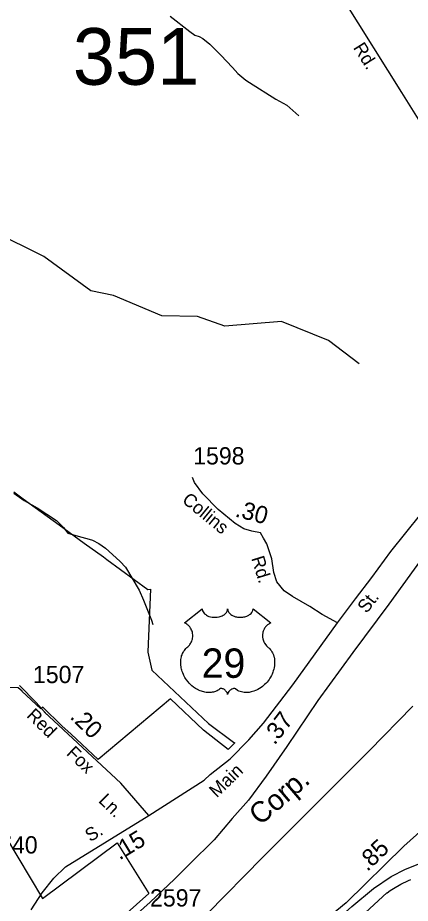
# Model space of a CAD drawing. Extents: x 1473865 to 1648260, y 639067 to 773536.
# Drawn here: x 1534612 to 1537453, y 669004 to 675414 of the extents above; entities that cross this region are included whole.
import ezdxf

# ---------------------------------------------------------------- set-up
doc = ezdxf.new("R2010")
doc.units = 0
for name, color, linetype in [('Exist Boundary Political City Limit New', 7, 'Continuous'), ('Exist Hydrographic Misc Water Feature', 7, 'Continuous'), ('Exist Railroad Mainline', 7, 'Continuous'), ('Exist Railroad Mainline Label', 7, 'Continuous'), ('Exist Road Non-System Type 51', 7, 'Continuous'), ('Exist Road Primary US Label', 7, 'Continuous'), ('Exist Road Primary US Mileage Hundredths English Label', 7, 'Continuous'), ('Exist Road Primary US Shield CELL', 7, 'Continuous'), ('Exist Road Primary US Shield Number Label', 7, 'Continuous'), ('Exist Road Primary US UnDivided 4 Lane Attributed', 7, 'Continuous'), ('Exist Road Secondary Mileage Hundredths English Label', 7, 'Continuous'), ('Exist Road Secondary Structure Standard Bridge Number Label', 7, 'Continuous'), ('Exist Road Secondary Type 51 Attributed', 7, 'Continuous'), ('Exist Road Secondary Type 51 Divided Attributed', 7, 'Continuous'), ('Exist Road Secondary Type 51 Label', 7, 'Continuous'), ('Exist Road Secondary Type 51 Number Label', 7, 'Continuous'), ('Exist Utilities Electrical Transmission Line', 7, 'Continuous'), ('Map Preparation Boundary City Limit Buffer Line', 7, 'Continuous')]:
    doc.layers.add(name, color=color, linetype=linetype)

msp = doc.modelspace()

# ---------------------------------------------------------------- linework, layer by layer
at = {"layer": 'Exist Boundary Political City Limit New'}
for points in [[(1534584.6, 671983.1), (1534613.9, 671959.8), (1534651.6, 671932.4), (1534912.4, 671742.9), (1535093.6, 671611.3), (1535231.8, 671510.9), (1535257.4, 671493.5), (1535256.4, 671492.9), (1535554.4, 671276.3), (1535574, 671278), (1535554.1, 670823.8), (1535554.1, 670822.2), (1535582.9, 670692.6), (1535992, 670304.9), (1536174.5, 670169.4), (1536183, 670166.2), (1536134.1, 670117.2), (1535956.5, 670256.9), (1535716.8, 670484.1), (1535193.8, 670045.8), (1535000, 670229.2), (1534931.8, 670289.6), (1534793.2, 670424.6), (1534783, 670413.8), (1534779.4, 670411.4), (1534641.9, 670539.3), (1534644.1, 670539.7), (1534614.8, 670564.7), (1534405.8, 670565.1)], [(1534524.1, 669488.2), (1534791.8, 669038), (1535331.9, 669442.2), (1535560.6, 669076.1), (1534958.2, 668536.4)], [(1536689.8, 668532.8), (1537283.5, 669079.5), (1537284.8, 669080.1), (1537308.4, 669096.1), (1537331, 669110.5), (1537385.2, 669141.6), (1537441.2, 669169.3), (1537457.6, 669176.6)]]:
    msp.add_lwpolyline(points, dxfattribs=at)
at = {"layer": 'Exist Hydrographic Misc Water Feature'}
for points in [[(1537083.2, 672908.5), (1536860.2, 673077.1), (1536521.3, 673215.2), (1536111.3, 673180.8), (1535912.3, 673250.5), (1535654.2, 673255.7), (1535306.3, 673403.9), (1535140.3, 673436.7), (1534802.2, 673686.4), (1534074.2, 674045.8), (1533811.2, 674251.4), (1533699.3, 674535.9), (1533440.2, 675040.1), (1533452.3, 675289.3), (1533690.2, 675579.9), (1533836.2, 675859.3), (1534016.3, 676141.3), (1534051.2, 676248.8), (1534170, 676555.2)], [(1535714.3, 675425), (1535856.5, 675313), (1535894.1, 675288.4), (1535924.1, 675278), (1535952, 675263.5), (1536003.2, 675223), (1536082, 675141.8), (1536166.5, 675052.3), (1536203.9, 675009.7), (1536263.2, 674960.9), (1536288.9, 674944), (1536481.2, 674825.2), (1536558.5, 674781.8), (1536645.3, 674704.6)], [(1534583.3, 671971.7), (1534658.6, 671918.5), (1534753.7, 671867.3), (1534892.5, 671775), (1534943.7, 671724), (1534975.1, 671683.1), (1535050.8, 671661.9), (1535128.5, 671640.6), (1535152.4, 671632.8), (1535199.8, 671608), (1535247.4, 671573.4), (1535271.2, 671552.4), (1535353.9, 671477.7), (1535393.3, 671436.7), (1535490.7, 671271.4), (1535521.7, 671198.6), (1535581.3, 671053.8), (1535591, 671021.6)]]:
    msp.add_lwpolyline(points, dxfattribs=at)
at = {"layer": 'Exist Railroad Mainline'}
msp.add_lwpolyline([(1537581.9, 671562.4), (1537297.1, 671169.6), (1537036.9, 670818.4), (1536782.8, 670473), (1536560.6, 670140), (1536409.7, 669924.3), (1536281.2, 669749.9), (1536163.9, 669616.8), (1536033.1, 669462.5), (1535856.5, 669288.7), (1535745.9, 669179.1), (1535570.4, 669012.6), (1535293.2, 668764.9), (1534984.8, 668495), (1534747.8, 668282.6), (1534565.9, 668119.5), (1534348.8, 667939.9), (1534176.7, 667780), (1533944.6, 667612.4), (1533764, 667465.6), (1533581.7, 667338.8), (1533400.2, 667246.2), (1533180.6, 667154.2), (1532782.2, 667013.3)], dxfattribs=at)
at = {"layer": 'Exist Road Non-System Type 51'}
msp.add_lwpolyline([(1534823.6, 670370.7), (1534746.5, 670457.5), (1534624.5, 670579.6)], dxfattribs=at)
at = {"layer": 'Exist Road Primary US Shield CELL'}
msp.add_lwpolyline([(1535947.4, 671135.4), (1535947.7, 671130.1), (1535949, 671123.7), (1535950, 671120.5), (1535953, 671114.2), (1535957.8, 671106.9), (1535964.6, 671099.7), (1535972.3, 671093.4), (1535977.4, 671090), (1535986.2, 671085.3), (1535996.2, 671081.1), (1536007.3, 671077.9), (1536018.6, 671075.6), (1536031, 671074.3), (1536043.2, 671074.1), (1536056.4, 671075), (1536071, 671077.9), (1536077.7, 671079.6), (1536085.3, 671082.2), (1536092.2, 671085.1), (1536099.9, 671089.2), (1536106.1, 671093.1), (1536110.9, 671096.6), (1536117.7, 671103.2), (1536123.2, 671109.9), (1536125.4, 671113.7), (1536127.4, 671117.4), (1536130.1, 671125.1), (1536130.9, 671128.5), (1536131.4, 671135.6), (1536131.8, 671129.7), (1536132.5, 671126), (1536133.4, 671122.3), (1536135, 671118.4), (1536137.7, 671113), (1536140.7, 671108.4), (1536146.5, 671101.6), (1536150, 671098.3), (1536153.3, 671095.6), (1536162, 671089.6), (1536172.3, 671084.5), (1536177.3, 671082.3), (1536182.4, 671080.4), (1536189, 671078.5), (1536195.7, 671076.9), (1536202.4, 671075.7), (1536209.2, 671074.7), (1536216.2, 671074.2), (1536221.9, 671074.1), (1536228.9, 671074.1), (1536235.4, 671074.5), (1536242, 671075.3), (1536249.3, 671076.5), (1536255.1, 671077.8), (1536262.9, 671079.8), (1536269.8, 671082.3), (1536276, 671085), (1536284, 671089.2), (1536290.4, 671093.2), (1536295.1, 671097), (1536300.8, 671102.2), (1536306.1, 671108.3), (1536309.2, 671112.8), (1536311.4, 671117.4), (1536313.4, 671122.3), (1536314.7, 671127.5), (1536315.3, 671132), (1536315.4, 671135.8), (1536444, 671033.3), (1536441, 671032.2), (1536434, 671028.8), (1536428.5, 671025.5), (1536419.6, 671019.3), (1536415.8, 671015.8), (1536412, 671012.3), (1536408.5, 671008.5), (1536405.5, 671004.9), (1536401.7, 670999.7), (1536398.4, 670994.6), (1536395.1, 670988.9), (1536392.7, 670983.9), (1536388.8, 670973.6), (1536386.9, 670967.1), (1536385.7, 670961.5), (1536384.1, 670950), (1536383.8, 670944.6), (1536383.8, 670939.2), (1536384.1, 670933.5), (1536384.6, 670928), (1536385.6, 670922.3), (1536386.5, 670917.3), (1536388.1, 670911.1), (1536390.4, 670904), (1536393.2, 670897.1), (1536399.1, 670885.9), (1536406.6, 670874.5), (1536412, 670868.1), (1536417.3, 670862.7), (1536425.3, 670856), (1536429.6, 670852.2), (1536434.5, 670847.2), (1536442.5, 670837.9), (1536445.8, 670833.5), (1536449.1, 670828.5), (1536452.2, 670823.4), (1536455.2, 670818), (1536457.6, 670813.2), (1536462.1, 670802.2), (1536465.4, 670791.5), (1536467, 670785.8), (1536469.4, 670773.2), (1536470.3, 670767), (1536471.3, 670754.7), (1536471.3, 670739.8), (1536470.2, 670725.6), (1536467.5, 670709.2), (1536465.3, 670699.3), (1536461.9, 670687.8), (1536458.7, 670677.9), (1536452.8, 670663.2), (1536447.6, 670652.6), (1536440.8, 670640.1), (1536436.2, 670632.6), (1536430.8, 670624.5), (1536424, 670615.2), (1536416.1, 670605.4), (1536406.6, 670595), (1536399, 670587.3), (1536388.9, 670578.3), (1536382.9, 670573.3), (1536374.2, 670566.8), (1536362.4, 670558.9), (1536350.7, 670552.1), (1536340.7, 670547), (1536331.9, 670543.2), (1536320.5, 670538.9), (1536301.5, 670533.6), (1536294.6, 670532.2), (1536286.4, 670531), (1536278.7, 670530.2), (1536271.3, 670529.8), (1536261.3, 670529.8), (1536251.3, 670530.5), (1536241.9, 670531.9), (1536232.1, 670533.9), (1536221.9, 670537), (1536212.5, 670540.6), (1536203.1, 670545.3), (1536187.2, 670555.3), (1536182.6, 670557.7), (1536180, 670558.4), (1536173.9, 670558.7), (1536168.1, 670557.5), (1536162.2, 670555.1), (1536158.6, 670553.2), (1536153.9, 670550.1), (1536150.2, 670547.2), (1536145.8, 670543.1), (1536142.8, 670539.6), (1536140.5, 670536.8), (1536136, 670529.8), (1536134.4, 670526.4), (1536132.7, 670522.1), (1536131.3, 670515.7), (1536129.2, 670523.8), (1536126.9, 670529.1), (1536124.1, 670533.6), (1536121.3, 670537.7), (1536116.8, 670542.8), (1536112.8, 670546.7), (1536107.9, 670550.7), (1536102.8, 670553.8), (1536098.6, 670555.9), (1536094.8, 670557.3), (1536090.2, 670558.5), (1536086.4, 670558.8), (1536083.3, 670558.7), (1536079, 670557.7), (1536073.2, 670553.5), (1536067.7, 670549.7), (1536061.7, 670546), (1536054.5, 670542.2), (1536049.3, 670539.8), (1536043.1, 670537.4), (1536035.8, 670534.9), (1536027.9, 670532.9), (1536019.8, 670531.3), (1536012.6, 670530.1), (1536004.9, 670529.5), (1535998, 670529.2), (1535990.8, 670529.3), (1535984.1, 670529.8), (1535976.2, 670530.5), (1535966.5, 670532), (1535958.5, 670533.8), (1535950, 670536.1), (1535941.2, 670538.8), (1535931.9, 670542.4), (1535920.2, 670547.5), (1535912.1, 670551.6), (1535899.2, 670559), (1535884.2, 670569.4), (1535872.8, 670578.6), (1535864.5, 670586.1), (1535852.3, 670598.6), (1535845.1, 670606.7), (1535833.8, 670621.3), (1535826.6, 670631.9), (1535822, 670639.6), (1535815.1, 670652.1), (1535811.4, 670659.9), (1535806.5, 670671.3), (1535802.7, 670681.7), (1535799.5, 670691.6), (1535797.8, 670697.9), (1535795.3, 670708.9), (1535793.9, 670716.8), (1535792.4, 670727.5), (1535791.6, 670738.8), (1535791.5, 670749.2), (1535791.7, 670757.9), (1535792.7, 670768), (1535794.4, 670778.7), (1535796.5, 670787.9), (1535798.3, 670794.5), (1535801.1, 670802.5), (1535804.7, 670811.4), (1535808.9, 670819.9), (1535813, 670827), (1535818.1, 670834.6), (1535823.1, 670841.1), (1535829.7, 670848.2), (1535836.5, 670854.7), (1535842.8, 670859.8), (1535850.2, 670867.1), (1535854.1, 670871.5), (1535858.8, 670877.7), (1535862.5, 670883.4), (1535865.4, 670888.5), (1535869.3, 670896), (1535871.7, 670901.6), (1535874.7, 670910.3), (1535876.1, 670916.4), (1535877.7, 670924.2), (1535878.7, 670931.6), (1535879, 670940.8), (1535878.8, 670948.4), (1535877.8, 670957.3), (1535876.1, 670965.8), (1535874.1, 670973.2), (1535870.9, 670981.7), (1535868, 670988), (1535863.1, 670996.4), (1535857.6, 671004.2), (1535852, 671010.6), (1535846.3, 671016.3), (1535840.8, 671020.6), (1535835.6, 671024.3), (1535829.1, 671028.2), (1535822.8, 671031.3), (1535818.8, 671032.9)], close=True, dxfattribs=at)
at = {"layer": 'Exist Road Primary US UnDivided 4 Lane Attributed'}
for points in [[(1536925.7, 671033.2), (1537057.1, 671208.6), (1537175.9, 671362.3), (1537311.5, 671549.7), (1537528.5, 671821.6), (1537598.4, 671920.3), (1537623.1, 671957.8), (1537741.9, 672113.5), (1537912.4, 672350.1), (1538177.5, 672725), (1538259.8, 672845.4), (1538524.8, 673226.4), (1538792, 673607.6)], [(1535560.4, 669639.2), (1535962.5, 669895.6), (1536004, 669936), (1536149.5, 670050.2), (1536284.6, 670186.4), (1536390.2, 670307.4), (1536603.5, 670585.5), (1536925.7, 671033.2)], [(1534709, 668956.9), (1534788.1, 669080.8), (1534873, 669187), (1534959.1, 669267.5), (1535560.4, 669639.2)]]:
    msp.add_lwpolyline(points, dxfattribs=at)
at = {"layer": 'Exist Road Secondary Type 51 Attributed'}
for points in [[(1536749.3, 675871.5), (1536824.5, 675759.6), (1536972.3, 675538.9), (1537389.7, 674873.3), (1537595.6, 674545.4), (1537702.7, 674393.6), (1537816.4, 674263.4), (1537950.1, 674146.9), (1538076.3, 674054.5), (1538487.5, 673796.9), (1538657.2, 673677.8), (1538792, 673607.6)], [(1536925.7, 671033.2), (1536814.9, 671095.3), (1536726.1, 671152.9), (1536599.5, 671225.3), (1536540.3, 671266.3), (1536487.3, 671331.4), (1536466.7, 671397.6), (1536450.5, 671498), (1536414.3, 671605.6), (1536390.3, 671646.5), (1536368.3, 671686.5), (1536306.3, 671698.6), (1536248.5, 671713.8), (1536185.3, 671752.9), (1536063.3, 671853.2), (1535951.3, 671967.3), (1535891, 672050), (1535877.1, 672084.8)], [(1535560.4, 669639.2), (1535358.1, 669874.5), (1534804.3, 670390)]]:
    msp.add_lwpolyline(points, dxfattribs=at)
at = {"layer": 'Exist Road Secondary Type 51 Divided Attributed'}
for points in [[(1538898.5, 670923.8), (1538560.3, 670582.6), (1537657.2, 669643.2), (1537407.4, 669418.3), (1536989.9, 669008.7), (1536839.3, 668883.5), (1536603.4, 668675.9), (1536209.7, 668348.5), (1535832.1, 668080.1), (1535648, 667958.8)], [(1535423, 667739.7), (1535859.6, 668029.1), (1536046.8, 668168.2), (1536300.8, 668357.7), (1536634.6, 668637.6), (1536875, 668842.7), (1537030.7, 668982), (1537187.1, 669111.4), (1537315.7, 669197.6), (1537417.8, 669250.6), (1537637.4, 669337.2), (1537805.5, 669402.3), (1537886.6, 669433.8)]]:
    msp.add_lwpolyline(points, dxfattribs=at)
at = {"layer": 'Exist Utilities Electrical Transmission Line'}
msp.add_lwpolyline([(1535983.6, 668928.7), (1536386.8, 669337.4), (1536780, 669730.5), (1537154.6, 670107.7), (1537472.2, 670429.9)], dxfattribs=at)
at = {"layer": 'Map Preparation Boundary City Limit Buffer Line'}
for points in [[(1534584.6, 671983.1), (1534613.9, 671959.8), (1534651.6, 671932.4), (1534912.4, 671742.9), (1535093.6, 671611.3), (1535231.8, 671510.9), (1535257.4, 671493.5), (1535256.4, 671492.9), (1535554.4, 671276.3), (1535574, 671278), (1535554.1, 670823.8), (1535554.1, 670822.2), (1535582.9, 670692.6), (1535992, 670304.9), (1536174.5, 670169.4), (1536183, 670166.2), (1536134.1, 670117.2), (1535956.5, 670256.9), (1535716.8, 670484.1), (1535193.8, 670045.8), (1535000, 670229.2), (1534931.8, 670289.6), (1534793.2, 670424.6), (1534783, 670413.8), (1534779.4, 670411.4), (1534641.9, 670539.3), (1534644.1, 670539.7), (1534614.8, 670564.7), (1534405.8, 670565.1)], [(1534524.1, 669488.2), (1534791.8, 669038), (1535331.9, 669442.2), (1535560.6, 669076.1), (1534958.2, 668536.4)], [(1536689.8, 668532.8), (1537283.5, 669079.5), (1537284.8, 669080.1), (1537308.4, 669096.1), (1537331, 669110.5), (1537385.2, 669141.6), (1537441.2, 669169.3), (1537457.6, 669176.6)]]:
    msp.add_lwpolyline(points, dxfattribs=at)

# ---------------------------------------------------------------- texts
at = {"layer": 'Exist Railroad Mainline Label'}
msp.add_text('Corp.', height=150, rotation=40.56643, dxfattribs=at).set_placement((1536365.6, 669562.4))
at = {"layer": 'Exist Road Primary US Label'}
for s, rotation, p in [('St.', 52.30441, (1537137.4, 671097.4)), ('Main', 43.93314, (1536052.8, 669763.7)), ('S.', 31.17217, (1535136, 669445.6))]:
    msp.add_text(s, height=95, rotation=rotation, dxfattribs=at).set_placement(p)
at = {"layer": 'Exist Road Primary US Mileage Hundredths English Label'}
for s, rotation, p in [('.37', 52.5037, (1536471.3, 670144.2)), ('.15', 31.17222, (1535349.2, 669313.4))]:
    msp.add_text(s, height=125, rotation=rotation, dxfattribs=at).set_placement(p)
at = {"layer": 'Exist Road Primary US Shield Number Label'}
msp.add_text('29', height=212.5, dxfattribs=at).set_placement((1535943.1, 670636.1))
at = {"layer": 'Exist Road Secondary Mileage Hundredths English Label'}
for s, rotation, p in [('.30', 345.27125, (1536179.2, 671804.8)), ('.20', 315.79701, (1534983.5, 670347.6)), ('.85', 44.11196, (1537141.8, 669229.3))]:
    msp.add_text(s, height=125, rotation=rotation, dxfattribs=at).set_placement(p)
at = {"layer": 'Exist Road Secondary Structure Standard Bridge Number Label'}
msp.add_text('351', height=410.1, dxfattribs=at).set_placement((1535011.2, 674928.3))
at = {"layer": 'Exist Road Secondary Type 51 Label'}
for s, rotation, p in [('Rd.', 302.09198, (1537036.6, 675196.8)), ('Collins', 320.58082, (1535795, 671912)), ('Rd.', 287.33076, (1536301, 671501.5)), ('Red', 315.79701, (1534670.2, 670356.9)), ('Fox', 315.79701, (1534958.6, 670083.8)), ('Ln.', 315.79701, (1535191.4, 669741))]:
    msp.add_text(s, height=95, rotation=rotation, dxfattribs=at).set_placement(p)
at = {"layer": 'Exist Road Secondary Type 51 Number Label'}
for s, p in [('1598', (1535881.8, 672180.3)), ('1507', (1534722.4, 670597.8)), ('2740', (1534384.6, 669364.7)), ('2597', (1535569.7, 668981.1))]:
    msp.add_text(s, height=125, dxfattribs=at).set_placement(p)

doc.saveas('drawing.dxf')
